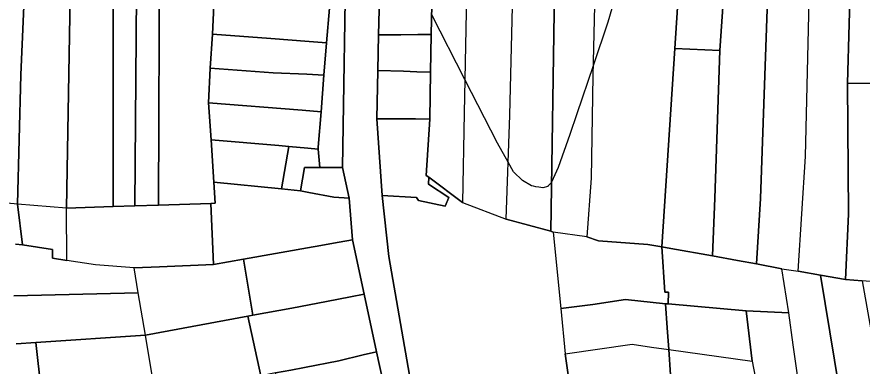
# Model space of a CAD drawing. Extents: x -521939 to -516426, y -1197857 to -1189551.
# Drawn here: x -519882.8 to -519638.4, y -1192052 to -1191951 of the extents above; entities that cross this region are included whole.
import ezdxf

# ---------------------------------------------------------------- set-up
doc = ezdxf.new("R2010")
doc.units = 0
for name, color, linetype in [('95590013', 7, 'Continuous'), ('95640013', 7, 'Continuous'), ('95660013', 7, 'Continuous')]:
    doc.layers.add(name, color=color, linetype=linetype)

msp = doc.modelspace()

# ---------------------------------------------------------------- linework, layer by layer
at = {"layer": '95590013'}
for points in [[(-519851.56, -1191873.92), (-519847.97, -1191873.72), (-519847.85, -1191876.68), (-519847.66, -1191883.04), (-519848.69, -1192005.69), (-519854.92, -1192005.9), (-519854.83, -1191883.37), (-519851.33, -1191883.21)], [(-519866.6, -1191883.82), (-519861.5, -1191883.69), (-519859.45, -1191883.59), (-519854.83, -1191883.37), (-519854.92, -1192005.9), (-519868.44, -1192006.34), (-519866.66, -1191906.25), (-519866.49, -1191896.96)], [(-519840.63, -1191889.7), (-519841.56, -1191930.61), (-519841.86, -1192005.47), (-519848.69, -1192005.69), (-519847.66, -1191883.04), (-519847.53, -1191886.29), (-519840.6, -1191886.23)], [(-519879.34, -1191905.96), (-519880.11, -1191932.38), (-519881.64, -1191967.82), (-519882.57, -1192005.19), (-519889.6, -1192004.5), (-519895.18, -1192003.27), (-519893.85, -1191963.92), (-519892.75, -1191928.55), (-519891.95, -1191898.17), (-519879.09, -1191897.17)], [(-519866.66, -1191906.25), (-519868.44, -1192006.34), (-519882.57, -1192005.19), (-519881.64, -1191967.82), (-519880.11, -1191932.38), (-519879.34, -1191905.96)], [(-519764.48, -1191996.89), (-519763.4, -1191980.6), (-519763.18, -1191967.02), (-519762.95, -1191956.16), (-519762.62, -1191938.84), (-519761.93, -1191927.7), (-519752.36, -1191928.01), (-519752.46, -1191930), (-519753.47, -1191978.88), (-519753.96, -1192004.68), (-519763.69, -1191997.41)], [(-519728.43, -1192013.03), (-519741.32, -1192009.54), (-519740.26, -1191979.48), (-519738.97, -1191928.39), (-519726.89, -1191929.08), (-519727.31, -1191943.25)], [(-519654.77, -1191991.42), (-519653.42, -1191934.01), (-519641.6, -1191933.25), (-519641.67, -1191935.82), (-519642.66, -1191970.15), (-519642.29, -1192008.1), (-519643.22, -1192026.96), (-519650.38, -1192025.76), (-519656.86, -1192024.6)], [(-519715.63, -1191943.54), (-519716.25, -1191968.06), (-519716.76, -1191997.64), (-519717.99, -1192014.61), (-519727.68, -1192013.31), (-519728.43, -1192013.03), (-519727.31, -1191943.25)], [(-519643.22, -1192026.96), (-519642.29, -1192008.1), (-519642.66, -1191970.15), (-519629.51, -1191970.28), (-519630.32, -1192028.04), (-519638.36, -1192027.37)], [(-519825.78, -1191998.84), (-519826.57, -1191986.61), (-519807, -1191988.19), (-519804.12, -1191988.48), (-519806.23, -1192000.78)], [(-519825.94, -1192022.67), (-519841.49, -1192023.28), (-519848.9, -1192023.65), (-519860.01, -1192022.7), (-519868.29, -1192021.47), (-519868.44, -1192006.34), (-519854.92, -1192005.9), (-519848.69, -1192005.69), (-519841.86, -1192005.47), (-519826.69, -1192004.98)], [(-519847.66, -1192030.89), (-519848.9, -1192023.65), (-519841.49, -1192023.28), (-519825.94, -1192022.67), (-519817.27, -1192021.14), (-519814.59, -1192037.32), (-519815.97, -1192037.57), (-519845.56, -1192043.11)], [(-519641.33, -1192081.28), (-519652.97, -1192082.09), (-519654.1, -1192075.49), (-519658.29, -1192045.87), (-519659.62, -1192036.67), (-519661.61, -1192023.89), (-519656.86, -1192024.6), (-519650.38, -1192025.76), (-519645.03, -1192058.54)], [(-519645.03, -1192058.54), (-519650.38, -1192025.76), (-519643.22, -1192026.96), (-519638.36, -1192027.37), (-519632.6, -1192060.1)], [(-519845.56, -1192043.11), (-519815.97, -1192037.57), (-519812.27, -1192054.85), (-519842.54, -1192060.65), (-519843.55, -1192055.32)], [(-519690.61, -1192060.87), (-519693.41, -1192060.35), (-519693.81, -1192054.56), (-519694.31, -1192047.23), (-519670.18, -1192050.65), (-519667.41, -1192065.14)]]:
    msp.add_lwpolyline(points, close=True, dxfattribs=at)
for points in [[(-519741.32, -1192009.54), (-519740.26, -1191979.48), (-519738.97, -1191928.39)], [(-519825.86, -1191947.72), (-519826.22, -1191955.98), (-519826.87, -1191965.82), (-519827.4, -1191975.91), (-519826.57, -1191986.61), (-519825.78, -1191998.84), (-519825.39, -1192004.94), (-519826.69, -1192004.98), (-519841.86, -1192005.47), (-519841.56, -1191930.61)], [(-519752.46, -1191930), (-519753.47, -1191978.88), (-519753.96, -1192004.68)], [(-519677.52, -1191931.21), (-519679.54, -1191960.74)], [(-519667.76, -1192003.52), (-519665.25, -1191932.26)], [(-519665.25, -1191932.26), (-519667.76, -1192003.52)], [(-519654.77, -1191991.42), (-519653.42, -1191934.01)], [(-519692.52, -1191960.14), (-519696.32, -1192017.58)], [(-519679.54, -1191960.74), (-519692.52, -1191960.14)], [(-519681.62, -1192020.19), (-519680.96, -1192003.46), (-519679.54, -1191960.74)], [(-519679.54, -1191960.74), (-519680.96, -1192003.46)], [(-519656.86, -1192024.6), (-519654.77, -1191991.42)], [(-519753.96, -1192004.68), (-519741.32, -1192009.54)], [(-519680.96, -1192003.46), (-519681.62, -1192020.19)], [(-519668.93, -1192022.5), (-519667.76, -1192003.52)], [(-519667.76, -1192003.52), (-519668.93, -1192022.5)], [(-519868.44, -1192006.34), (-519882.57, -1192005.19)], [(-519882.57, -1192005.19), (-519881.18, -1192016.95)], [(-519868.29, -1192021.47), (-519868.44, -1192006.34)], [(-519881.18, -1192016.95), (-519883.16, -1192016.74)], [(-519881.18, -1192016.95), (-519872.5, -1192018.29), (-519872.51, -1192020.84), (-519868.29, -1192021.47)], [(-519872.5, -1192018.29), (-519881.18, -1192016.95)], [(-519872.51, -1192020.84), (-519872.5, -1192018.29)], [(-519696.32, -1192017.58), (-519693.65, -1192018.06), (-519681.62, -1192020.19)], [(-519681.62, -1192020.19), (-519693.65, -1192018.06), (-519696.32, -1192017.58)], [(-519696.32, -1192017.58), (-519695.44, -1192030.66), (-519694.4, -1192030.68)], [(-519868.29, -1192021.47), (-519872.51, -1192020.84)], [(-519860.01, -1192022.7), (-519868.29, -1192021.47)], [(-519681.62, -1192020.19), (-519674.46, -1192021.46), (-519668.93, -1192022.5)], [(-519668.93, -1192022.5), (-519674.46, -1192021.46), (-519681.62, -1192020.19)], [(-519848.9, -1192023.65), (-519860.01, -1192022.7)], [(-519847.66, -1192030.89), (-519848.9, -1192023.65)], [(-519661.61, -1192023.89), (-519668.93, -1192022.5)], [(-519668.93, -1192022.5), (-519661.61, -1192023.89)], [(-519659.62, -1192036.67), (-519661.61, -1192023.89)], [(-519661.61, -1192023.89), (-519656.86, -1192024.6)], [(-519883.65, -1192031.67), (-519847.66, -1192030.89)], [(-519847.66, -1192030.89), (-519883.65, -1192031.67)], [(-519845.56, -1192043.11), (-519847.66, -1192030.89)], [(-519694.4, -1192030.68), (-519694.5, -1192034.07)], [(-519694.5, -1192034.07), (-519695.21, -1192034.01)], [(-519695.21, -1192034.01), (-519694.73, -1192040.99), (-519694.31, -1192047.23)], [(-519694.5, -1192034.07), (-519671.95, -1192036.01)], [(-519671.95, -1192036.01), (-519694.5, -1192034.07)], [(-519671.95, -1192036.01), (-519659.62, -1192036.67)], [(-519670.18, -1192050.65), (-519671.95, -1192036.01)], [(-519671.95, -1192036.01), (-519670.18, -1192050.65)], [(-519659.62, -1192036.67), (-519671.95, -1192036.01)], [(-519654.1, -1192075.49), (-519658.29, -1192045.87), (-519659.62, -1192036.67)], [(-519877.27, -1192045.22), (-519845.56, -1192043.11)], [(-519845.56, -1192043.11), (-519877.27, -1192045.22)], [(-519843.55, -1192055.32), (-519845.56, -1192043.11)], [(-519882.95, -1192045.64), (-519877.27, -1192045.22)], [(-519877.27, -1192045.22), (-519875.71, -1192059.03)], [(-519694.31, -1192047.23), (-519670.18, -1192050.65)], [(-519670.18, -1192050.65), (-519667.41, -1192065.14)]]:
    msp.add_lwpolyline(points, dxfattribs=at)
at = {"layer": '95640013'}
for points in [[(-519629.51, -1191970.28), (-519642.66, -1191970.15), (-519641.67, -1191935.82), (-519641.6, -1191933.25), (-519641.09, -1191923.64), (-519640.55, -1191913.5), (-519639.86, -1191891.03), (-519639.37, -1191874.94), (-519638.61, -1191870.85), (-519627.5, -1191873.03), (-519628.11, -1191877.98), (-519628.3, -1191879.49), (-519629.19, -1191892.11), (-519629.03, -1191899.96), (-519628.55, -1191910.07), (-519628.48, -1191921.62), (-519628.73, -1191924.53), (-519628.73, -1191929.2), (-519628.73, -1191934.5), (-519628.73, -1191935.82), (-519628.72, -1191942.75)], [(-519762.62, -1191938.84), (-519762.95, -1191956.16), (-519766.35, -1191956.14), (-519766.83, -1191956.14), (-519771.72, -1191956.19), (-519778.22, -1191956.26), (-519777.71, -1191938.09), (-519769.17, -1191938.46), (-519766.18, -1191938.59), (-519765.6, -1191938.63)], [(-519792.42, -1191948.53), (-519793.24, -1191958.55), (-519798.22, -1191958.16), (-519809.34, -1191957.29), (-519826.22, -1191955.98), (-519825.86, -1191947.72), (-519803.34, -1191948.18), (-519797.47, -1191948.33)], [(-519798.98, -1191967.63), (-519808.7, -1191967.19), (-519826.87, -1191965.82), (-519826.22, -1191955.98), (-519809.34, -1191957.29), (-519798.22, -1191958.16), (-519793.24, -1191958.55), (-519793.98, -1191967.86)], [(-519763.18, -1191967.02), (-519767.13, -1191966.89), (-519770.97, -1191966.77), (-519778.43, -1191966.53), (-519778.22, -1191956.26), (-519771.72, -1191956.19), (-519766.83, -1191956.14), (-519766.35, -1191956.14), (-519762.95, -1191956.16)], [(-519794.81, -1191978.45), (-519800.29, -1191978.02), (-519827.4, -1191975.91), (-519826.87, -1191965.82), (-519808.7, -1191967.19), (-519798.98, -1191967.63), (-519793.98, -1191967.86)], [(-519778.7, -1191980.47), (-519778.43, -1191966.53), (-519770.97, -1191966.77), (-519767.13, -1191966.89), (-519763.18, -1191967.02), (-519763.4, -1191980.6), (-519767.47, -1191980.5), (-519771.57, -1191980.49)], [(-519795.61, -1191988.68), (-519795.66, -1191989.32), (-519798.63, -1191989.03), (-519804.12, -1191988.48), (-519807, -1191988.19), (-519826.57, -1191986.61), (-519827.4, -1191975.91), (-519800.29, -1191978.02), (-519794.81, -1191978.45)], [(-519767.19, -1192003.23), (-519777.19, -1192002.68), (-519778.7, -1191980.47), (-519771.57, -1191980.49), (-519767.47, -1191980.5), (-519763.4, -1191980.6), (-519764.48, -1191996.89), (-519763.69, -1191997.41), (-519763.72, -1191999.41), (-519757.89, -1192003.29), (-519758.94, -1192005.78), (-519766.67, -1192004.16)], [(-519799.59, -1191994.59), (-519800.74, -1192001.33), (-519806.23, -1192000.78), (-519804.12, -1191988.48), (-519798.63, -1191989.03), (-519795.66, -1191989.32), (-519795.2, -1191994.6)], [(-519791.1, -1192003.2), (-519798.31, -1192001.8), (-519800.74, -1192001.33), (-519799.59, -1191994.59), (-519795.2, -1191994.6), (-519788.63, -1191994.63), (-519786.7, -1192003.43)], [(-519757.89, -1192003.29), (-519763.72, -1191999.41), (-519763.69, -1191997.41), (-519753.96, -1192004.68), (-519741.32, -1192009.54), (-519728.43, -1192013.03), (-519727.68, -1192013.31), (-519725.5, -1192035.42), (-519724.23, -1192048.46), (-519722.45, -1192061.38), (-519720.85, -1192072.97), (-519713.21, -1192075.39), (-519709.65, -1192075.67), (-519704.26, -1192080.03), (-519729.98, -1192073.67), (-519762.79, -1192063.55), (-519768.84, -1192056.91), (-519775.24, -1192020.36), (-519777.19, -1192002.68), (-519767.19, -1192003.23), (-519766.67, -1192004.16), (-519758.94, -1192005.78)], [(-519825.39, -1192004.94), (-519825.78, -1191998.84), (-519806.23, -1192000.78), (-519800.74, -1192001.33), (-519798.31, -1192001.8), (-519791.1, -1192003.2), (-519786.7, -1192003.43), (-519785.75, -1192015.53), (-519789.6, -1192016.22), (-519796.5, -1192017.46), (-519797.08, -1192017.56), (-519817.27, -1192021.14), (-519825.94, -1192022.67), (-519826.69, -1192004.98)], [(-519793.27, -1192033.32), (-519803.28, -1192035.3), (-519814.59, -1192037.32), (-519817.27, -1192021.14), (-519797.08, -1192017.56), (-519796.5, -1192017.46), (-519789.6, -1192016.22), (-519785.75, -1192015.53), (-519782.36, -1192031.23), (-519786.29, -1192031.98)], [(-519789.68, -1192050.52), (-519799.6, -1192052.42), (-519803.53, -1192053.17), (-519807.95, -1192054.02), (-519812.27, -1192054.85), (-519815.97, -1192037.57), (-519814.59, -1192037.32), (-519803.28, -1192035.3), (-519793.27, -1192033.32), (-519786.29, -1192031.98), (-519782.36, -1192031.23), (-519778.75, -1192047.93), (-519782.67, -1192048.76)], [(-519722.45, -1192061.38), (-519724.23, -1192048.46), (-519704.83, -1192045.74), (-519699.29, -1192046.53), (-519694.31, -1192047.23), (-519693.81, -1192054.56), (-519693.41, -1192060.35), (-519703.05, -1192058.57), (-519712.45, -1192059.93)], [(-519780.95, -1192057.45), (-519779.54, -1192064.62), (-519796.42, -1192067.96), (-519797.16, -1192064.56), (-519797.45, -1192062.46), (-519797.54, -1192061.84), (-519798.23, -1192058.54), (-519802.56, -1192059.41), (-519801.46, -1192065.3), (-519805.64, -1192066.02), (-519807.95, -1192054.02), (-519803.53, -1192053.17), (-519799.6, -1192052.42), (-519789.68, -1192050.52), (-519782.67, -1192048.76), (-519778.75, -1192047.93), (-519776.89, -1192056.66)]]:
    msp.add_lwpolyline(points, close=True, dxfattribs=at)
for points in [[(-519690.36, -1191925.99), (-519692.52, -1191960.14)], [(-519692.52, -1191960.14), (-519690.36, -1191925.99)], [(-519787.55, -1191928.14), (-519788.63, -1191994.63), (-519795.2, -1191994.6), (-519795.66, -1191989.32), (-519795.61, -1191988.68), (-519794.81, -1191978.45), (-519793.98, -1191967.86), (-519793.24, -1191958.55), (-519792.42, -1191948.53)], [(-519776.89, -1192056.66), (-519778.75, -1192047.93), (-519782.36, -1192031.23), (-519785.75, -1192015.53), (-519786.7, -1192003.43), (-519788.63, -1191994.63), (-519787.55, -1191928.14)], [(-519679.54, -1191960.74), (-519677.52, -1191931.21)], [(-519777.71, -1191938.09), (-519778.22, -1191956.26), (-519778.43, -1191966.53), (-519778.7, -1191980.47), (-519777.19, -1192002.68), (-519775.24, -1192020.36), (-519768.84, -1192056.91)], [(-519715.63, -1191943.54), (-519716.25, -1191968.06), (-519716.76, -1191997.64)], [(-519696.32, -1192017.58), (-519692.52, -1191960.14)], [(-519692.52, -1191960.14), (-519679.54, -1191960.74)], [(-519716.76, -1191997.64), (-519717.99, -1192014.61)], [(-519882.57, -1192005.19), (-519889.6, -1192004.5), (-519895.18, -1192003.27)], [(-519881.18, -1192016.95), (-519882.57, -1192005.19)], [(-519717.99, -1192014.61), (-519727.68, -1192013.31)], [(-519727.68, -1192013.31), (-519725.5, -1192035.42)], [(-519714.64, -1192015.81), (-519717.99, -1192014.61)], [(-519717.99, -1192014.61), (-519714.64, -1192015.81)], [(-519883.16, -1192016.74), (-519881.18, -1192016.95)], [(-519696.32, -1192017.58), (-519700.39, -1192016.86), (-519714.64, -1192015.81)], [(-519714.64, -1192015.81), (-519700.39, -1192016.86), (-519696.32, -1192017.58)], [(-519694.4, -1192030.68), (-519695.44, -1192030.66), (-519696.32, -1192017.58)], [(-519694.5, -1192034.07), (-519694.4, -1192030.68)], [(-519725.5, -1192035.42), (-519716.21, -1192034.2), (-519706.8, -1192032.81), (-519695.21, -1192034.01)], [(-519716.21, -1192034.2), (-519725.5, -1192035.42)], [(-519695.21, -1192034.01), (-519706.8, -1192032.81), (-519716.21, -1192034.2)], [(-519695.21, -1192034.01), (-519694.5, -1192034.07)], [(-519694.73, -1192040.99), (-519695.21, -1192034.01)], [(-519725.5, -1192035.42), (-519724.23, -1192048.46)], [(-519694.31, -1192047.23), (-519694.73, -1192040.99)], [(-519877.27, -1192045.22), (-519882.95, -1192045.64)], [(-519875.71, -1192059.03), (-519877.27, -1192045.22)], [(-519724.23, -1192048.46), (-519704.83, -1192045.74), (-519699.29, -1192046.53)], [(-519699.29, -1192046.53), (-519694.31, -1192047.23)]]:
    msp.add_lwpolyline(points, dxfattribs=at)
at = {"layer": '95660013'}
msp.add_lwpolyline([(-519707.93, -1191938.93), (-519711.92, -1191952.55), (-519716.18, -1191965.21), (-519720.84, -1191979.07), (-519722.92, -1191985.03), (-519726.24, -1191994.57), (-519728.2, -1191998.85), (-519728.23, -1191998.91), (-519728.57, -1191999.28), (-519729.22, -1192000), (-519729.29, -1192000.08), (-519730.7, -1192000.44), (-519731.85, -1192000.3), (-519732.69, -1192000.2), (-519733.43, -1192000), (-519733.98, -1191999.85), (-519736.57, -1191998.32), (-519739.15, -1191995.86), (-519740.74, -1191993.04), (-519743.84, -1191987.53), (-519753.27, -1191969.11), (-519762.84, -1191950.4)], dxfattribs=at)
msp.add_lwpolyline([(-519707.93, -1191938.93), (-519711.92, -1191952.55), (-519716.18, -1191965.21), (-519720.84, -1191979.07), (-519722.92, -1191985.03), (-519726.24, -1191994.57), (-519728.2, -1191998.85), (-519728.23, -1191998.91), (-519728.57, -1191999.28), (-519729.22, -1192000), (-519729.29, -1192000.08), (-519730.7, -1192000.44), (-519731.85, -1192000.3), (-519732.69, -1192000.2), (-519733.43, -1192000), (-519733.98, -1191999.85), (-519736.57, -1191998.32), (-519739.15, -1191995.86), (-519740.74, -1191993.04), (-519743.84, -1191987.53), (-519753.27, -1191969.11), (-519762.84, -1191950.4)], dxfattribs=at)

doc.saveas('drawing.dxf')
